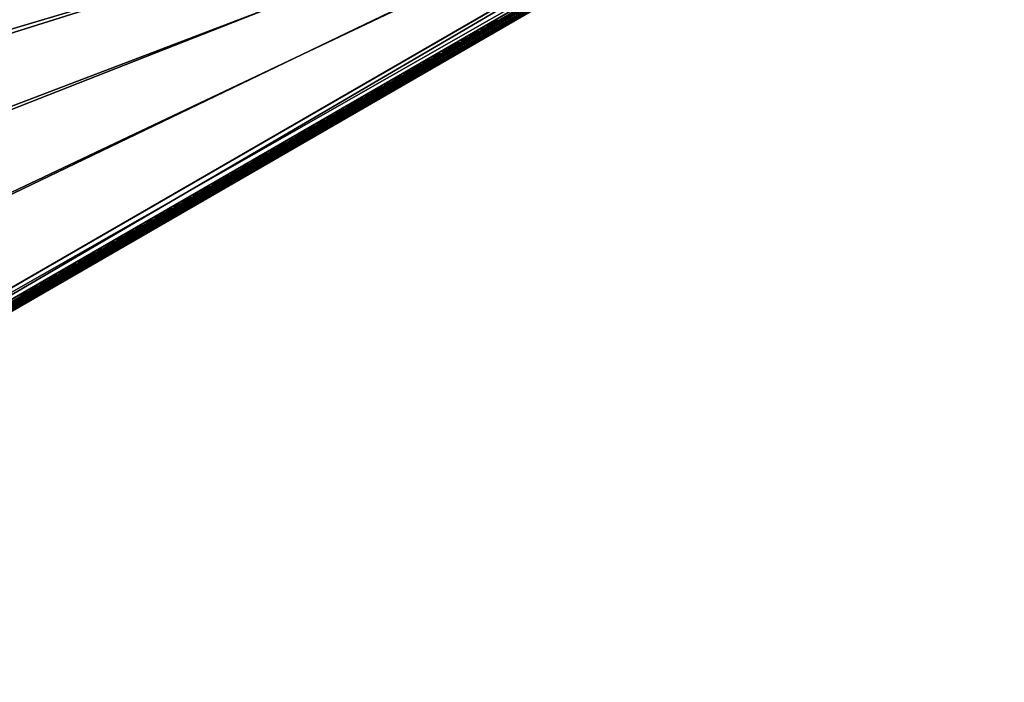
# Model space of a CAD drawing. Header units: inches. Extents: x 0 to 54.6, y -45.5 to 0.
# Tile 360 of 439: x 42.3 to 54.3, y -43.2 to -35.1. Entities that reach past the tile are written whole.
import ezdxf

# ---------------------------------------------------------------- set-up
doc = ezdxf.new("R2010")
doc.units = ezdxf.units.IN
doc.header["$LTSCALE"] = 0.03937
doc.header["$MEASUREMENT"] = 0
for name, color, linetype in [('A-FURN-3-ST', 151, 'Continuous'), ('A-FURN-3-ST-SEAM', 250, 'Continuous'), ('A-FURN-3-STITCH', 15, 'Continuous')]:
    doc.layers.add(name, color=color, linetype=linetype)

msp = doc.modelspace()

# ---------------------------------------------------------------- meshes
at = {"layer": 'A-FURN-3-ST'}
mesh = msp.add_polyface(dxfattribs=at)
corners = [(34.289, -43.149, 17.453), (34.357, -43.15, 17.415), (34.457, -43.093, 17.555), (34.397, -43.087, 17.604), (34.578, -43.022, 17.671), (34.527, -43.011, 17.728), (34.717, -42.942, 17.756), (34.676, -42.925, 17.82), (34.748, -42.938, 17.685), (34.621, -43.012, 17.607), (34.51, -43.076, 17.501), (34.418, -43.129, 17.372), (34.35, -43.168, 17.225), (34.283, -43.193, 17.255), (34.308, -43.192, 17.066), (34.748, -42.714, 17.973), (34.719, -42.666, 17.979), (34.57, -42.816, 17.91), (34.541, -42.77, 17.916), (34.407, -42.911, 17.809), (34.376, -42.865, 17.815), (34.263, -42.994, 17.673), (34.255, -43.139, 17.47), (34.365, -43.075, 17.626), (34.5, -42.997, 17.753), (34.653, -42.909, 17.848), (34.82, -42.812, 17.907), (34.25, -43.002, 5.044), (34.385, -42.859, 5), (34.448, -42.967, 5.033), (34.333, -43.094, 5.106), (34.494, -43.046, 5.125), (34.356, -43.11, 5.134), (34.396, -43.127, 5.198), (34.304, -43.18, 5.269), (34.244, -43.175, 5.22), (34.31, -43.191, 5.404), (34.243, -43.216, 5.375), (34.357, -43.164, 5.323), (34.428, -43.123, 5.269), (34.51, -43.075, 5.25), (33.752, -41.228, 17.963), (33.992, -41.073, 18), (34.905, -42.559, 18), (25.937, -31.96, 18), (53.482, -31.834, 18), (24.575, -30.871, 18), (35.03, -42.775, 17.75), (34.294, -43.2, 16.9), (34.294, -43.2, 5.5), (54.001, -31.534, 5), (25.551, -32.42, 5), (24.21, -31.347, 5)]
mesh.append_faces([[corners[k] for k in face] for face in [(0, 1, 2, 3), (3, 2, 4, 5), (5, 4, 6, 7), (8, 6, 9), (9, 6, 4), (9, 4, 10), (10, 4, 2), (10, 2, 11), (11, 2, 1), (11, 1, 12), (12, 1, 13), (12, 13, 14), (15, 16, 17), (17, 16, 18), (17, 18, 19), (19, 18, 20), (19, 20, 21), (22, 0, 3, 23), (23, 3, 5, 24), (24, 5, 7, 25), (21, 23, 24, 19), (19, 24, 25, 17), (17, 25, 26, 15), (27, 28, 29), (27, 29, 30), (30, 29, 31), (30, 31, 32), (32, 31, 33), (32, 33, 34, 35), (36, 37, 38), (38, 37, 34), (38, 34, 39), (39, 34, 33), (39, 33, 40), (40, 33, 31), (41, 18, 16), (42, 16, 43), (44, 45, 46), (10, 11, 47), (47, 11, 12), (47, 12, 14), (14, 48, 47), (49, 36, 40), (40, 36, 38), (40, 38, 39), (50, 51, 52)]])
mesh = msp.add_polyface(dxfattribs=at)
corners = [(35.03, -42.775, 17.75), (53.607, -32.05, 17.75), (35.013, -42.746, 17.875), (53.59, -32.021, 17.875), (34.968, -42.667, 17.967), (53.544, -31.942, 17.967), (34.905, -42.559, 18), (53.482, -31.834, 18), (34.676, -42.925, 17.82), (34.717, -42.942, 17.756), (34.867, -42.855, 17.809), (34.838, -42.832, 17.877), (34.886, -42.858, 17.734), (34.748, -42.938, 17.685), (34.82, -42.812, 17.907), (34.748, -42.714, 17.973), (34.719, -42.666, 17.979), (34.653, -42.909, 17.848), (34.385, -42.859, 5), (54.001, -31.534, 5), (34.448, -42.967, 5.033), (54.064, -31.642, 5.033), (34.494, -43.046, 5.125), (54.109, -31.721, 5.125), (34.51, -43.075, 5.25), (54.126, -31.75, 5.25), (33.992, -41.073, 18), (33.015, -39.628, 18), (31.977, -38.227, 18), (30.879, -36.872, 18), (29.724, -35.565, 18), (28.514, -34.309, 18), (27.251, -33.107, 18), (25.937, -31.96, 18), (34.621, -43.012, 17.607), (34.51, -43.076, 17.501), (34.294, -43.2, 16.9), (54.343, -31.625, 16.9), (34.294, -43.2, 5.5), (54.343, -31.625, 5.5), (33.485, -41.396, 5), (32.523, -39.973, 5), (31.501, -38.592, 5), (30.419, -37.257, 5), (29.282, -35.97, 5), (28.09, -34.734, 5), (26.845, -33.549, 5), (25.551, -32.42, 5)]
mesh.append_faces([[corners[k] for k in face] for face in [(0, 1, 2), (2, 1, 3), (2, 3, 4), (4, 3, 5), (4, 5, 6), (6, 5, 7), (8, 9, 10, 11), (11, 10, 2), (2, 10, 0), (0, 10, 12), (12, 10, 13), (13, 10, 9), (11, 2, 14), (14, 2, 4), (14, 4, 15), (15, 4, 6), (15, 6, 16), (17, 8, 11, 14), (18, 19, 20), (20, 19, 21), (20, 21, 22), (22, 21, 23), (22, 23, 24), (24, 23, 25), (6, 7, 26), (26, 7, 27), (27, 7, 28), (28, 7, 29), (29, 7, 30), (30, 7, 31), (31, 7, 32), (32, 7, 33), (12, 13, 0), (0, 13, 34), (0, 34, 35), (0, 36, 37), (36, 38, 37), (39, 38, 24), (18, 40, 19), (19, 40, 41), (19, 41, 42), (42, 43, 19), (19, 43, 44), (19, 44, 45), (45, 46, 19), (19, 46, 47)]])
mesh = msp.add_polyface(dxfattribs=at)
corners = [(53.667, -31.726, 17.979), (53.482, -31.834, 18), (53.694, -31.775, 17.973), (53.544, -31.942, 17.967), (53.743, -31.887, 17.907), (53.59, -32.021, 17.875), (53.751, -31.912, 17.877), (53.757, -31.949, 17.809), (53.908, -31.862, 17.756), (53.913, -31.818, 17.821), (54.046, -31.782, 17.671), (54.062, -31.732, 17.729), (54.168, -31.712, 17.556), (54.193, -31.657, 17.605), (54.127, -31.75, 17.501), (54.015, -31.814, 17.607), (53.888, -31.888, 17.685), (53.75, -31.967, 17.734), (53.607, -32.05, 17.75), (54.179, -31.494, 17.674), (54.155, -31.444, 17.678), (54.035, -31.577, 17.809), (54.01, -31.528, 17.814), (53.871, -31.672, 17.911), (53.846, -31.623, 17.916), (53.91, -31.79, 17.849), (54.064, -31.701, 17.754), (54.199, -31.624, 17.626), (54.131, -31.693, 5.105), (54.144, -31.726, 5.174), (54.109, -31.721, 5.125), (54.126, -31.75, 5.25), (54.12, -31.669, 5.075), (54.064, -31.642, 5.033), (54.064, -31.561, 5.008), (54.001, -31.534, 5), (54.167, -31.438, 5.038), (35.03, -42.775, 17.75), (54.343, -31.625, 16.9), (54.329, -31.633, 17.066), (54.287, -31.658, 17.225), (34.294, -43.2, 5.5), (54.343, -31.625, 5.5), (34.51, -43.075, 5.25), (54.219, -31.697, 17.372)]
mesh.append_faces([[corners[k] for k in face] for face in [(0, 1, 2), (2, 1, 3), (2, 3, 4), (4, 3, 5), (4, 5, 6), (6, 5, 7), (6, 7, 8, 9), (9, 8, 10, 11), (11, 10, 12, 13), (14, 12, 15), (15, 12, 10), (15, 10, 16), (16, 10, 8), (16, 8, 17), (17, 8, 7), (17, 7, 18), (18, 7, 5), (19, 20, 21), (21, 20, 22), (21, 22, 23), (23, 22, 24), (23, 24, 2), (2, 24, 0), (23, 2, 4, 25), (25, 4, 6, 9), (25, 9, 11, 26), (26, 11, 13, 27), (23, 25, 26, 21), (21, 26, 27, 19), (28, 29, 30), (30, 29, 31), (28, 30, 32), (32, 30, 33), (32, 33, 34), (34, 33, 35), (34, 35, 36), (37, 38, 18), (18, 38, 39), (18, 39, 40), (38, 41, 42), (42, 43, 31), (40, 44, 18), (18, 44, 14), (18, 14, 15), (15, 16, 18), (18, 16, 17)]])
at = {"layer": 'A-FURN-3-ST-SEAM'}
mesh = msp.add_polyface(dxfattribs=at)
corners = [(53.746, -31.904, 17.832), (53.755, -31.919, 17.833), (53.596, -32.011, 17.851), (53.587, -31.996, 17.85), (47.404, -35.586, 17.851), (47.395, -35.571, 17.85), (41.211, -39.162, 17.851), (41.203, -39.146, 17.85), (35.039, -42.77, 17.905), (35.038, -42.769, 17.887), (41.23, -39.194, 17.887), (41.231, -39.195, 17.905), (47.422, -35.619, 17.887), (47.423, -35.62, 17.905), (53.615, -32.043, 17.887), (53.616, -32.045, 17.905), (53.78, -31.948, 17.868), (53.784, -31.948, 17.885), (53.765, -31.933, 17.841), (53.604, -32.025, 17.859), (47.412, -35.6, 17.859), (41.22, -39.176, 17.859), (35.027, -42.751, 17.859), (35.019, -42.737, 17.851), (53.566, -31.958, 17.9), (53.569, -31.965, 17.926), (53.726, -31.866, 17.883), (53.741, -31.865, 17.906), (47.377, -35.54, 17.926), (47.373, -35.534, 17.9), (41.185, -39.115, 17.926), (41.181, -39.109, 17.9), (34.992, -42.69, 17.926), (41.19, -39.125, 17.939), (47.383, -35.55, 17.939), (53.575, -31.975, 17.939), (53.749, -31.874, 17.919), (41.198, -39.139, 17.947), (47.391, -35.563, 17.947), (53.583, -31.988, 17.947), (53.758, -31.887, 17.927), (35.036, -42.766, 17.922), (41.228, -39.191, 17.922), (47.421, -35.616, 17.922), (53.613, -32.041, 17.922), (53.784, -31.942, 17.902), (41.187, -39.12, 17.868), (41.183, -39.112, 17.883), (47.375, -35.537, 17.883), (47.38, -35.545, 17.868), (53.567, -31.961, 17.883), (53.572, -31.969, 17.868), (53.732, -31.866, 17.864), (53.734, -31.876, 17.849), (34.989, -42.684, 17.9), (53.775, -31.918, 17.926), (53.6, -32.019, 17.946), (47.408, -35.594, 17.946), (41.216, -39.169, 17.946), (53.781, -31.931, 17.916), (53.608, -32.032, 17.936), (47.416, -35.607, 17.936), (41.223, -39.182, 17.936), (35.023, -42.744, 17.946), (35.031, -42.757, 17.936), (53.739, -31.889, 17.838), (53.579, -31.981, 17.856), (47.387, -35.557, 17.856), (41.194, -39.132, 17.856)]
mesh.append_faces([[corners[k] for k in face] for face in [(0, 1, 2, 3), (3, 2, 4, 5), (5, 4, 6, 7), (8, 9, 10, 11), (11, 10, 12, 13), (13, 12, 14, 15), (15, 14, 16, 17), (1, 18, 19, 2), (2, 19, 20, 4), (4, 20, 21, 6), (6, 21, 22, 23), (24, 25, 26), (26, 25, 27), (25, 24, 28), (28, 24, 29), (28, 29, 30), (30, 29, 31), (30, 31, 32), (30, 33, 34, 28), (28, 34, 35, 25), (25, 35, 36, 27), (33, 37, 38, 34), (34, 38, 39, 35), (35, 39, 40, 36), (41, 8, 11, 42), (42, 11, 13, 43), (43, 13, 15, 44), (44, 15, 17, 45), (46, 47, 48, 49), (49, 48, 50, 51), (51, 50, 52, 53), (47, 54, 31), (47, 31, 48), (48, 31, 29), (48, 29, 50), (50, 29, 24), (50, 24, 26), (50, 26, 52), (55, 40, 39, 56), (56, 39, 38, 57), (57, 38, 37, 58), (59, 55, 56, 60), (60, 56, 57, 61), (61, 57, 58, 62), (62, 58, 63, 64), (45, 59, 60, 44), (44, 60, 61, 43), (43, 61, 62, 42), (42, 62, 64, 41), (18, 16, 14, 19), (19, 14, 12, 20), (20, 12, 10, 21), (21, 10, 9, 22), (65, 0, 3, 66), (66, 3, 5, 67), (67, 5, 7, 68), (53, 65, 66, 51), (51, 66, 67, 49), (49, 67, 68, 46)]])
at = {"layer": 'A-FURN-3-STITCH'}
mesh = msp.add_polymesh((7, 4), dxfattribs=at)
for k, corner in enumerate([(48.12, -35.101, 17.95), (48.119, -35.1, 17.951), (48.117, -35.096, 17.954), (48.116, -35.094, 17.956), (48.089, -35.124, 17.956), (48.089, -35.125, 17.961), (48.087, -35.121, 17.964), (48.085, -35.117, 17.961), (48.057, -35.146, 17.959), (48.057, -35.146, 17.964), (48.055, -35.143, 17.967), (48.052, -35.139, 17.965), (48.023, -35.166, 17.959), (48.024, -35.167, 17.965), (48.021, -35.163, 17.968), (48.019, -35.159, 17.965), (47.989, -35.185, 17.957), (47.989, -35.185, 17.963), (47.987, -35.182, 17.966), (47.985, -35.178, 17.963), (47.954, -35.202, 17.953), (47.954, -35.203, 17.958), (47.952, -35.199, 17.961), (47.95, -35.195, 17.959), (47.919, -35.218, 17.946), (47.918, -35.216, 17.948), (47.916, -35.212, 17.951), (47.915, -35.21, 17.952)]):
    mesh.set_mesh_vertex(divmod(k, 4), corner)
mesh = msp.add_polymesh((7, 4), dxfattribs=at)
for k, corner in enumerate([(47.885, -35.237, 17.95), (47.884, -35.235, 17.951), (47.882, -35.232, 17.954), (47.881, -35.23, 17.956), (47.854, -35.26, 17.956), (47.854, -35.261, 17.961), (47.852, -35.257, 17.964), (47.85, -35.253, 17.961), (47.822, -35.282, 17.959), (47.822, -35.282, 17.964), (47.82, -35.278, 17.967), (47.817, -35.274, 17.965), (47.788, -35.302, 17.959), (47.788, -35.302, 17.965), (47.786, -35.299, 17.968), (47.784, -35.295, 17.965), (47.754, -35.321, 17.957), (47.754, -35.321, 17.963), (47.752, -35.318, 17.966), (47.75, -35.313, 17.963), (47.719, -35.338, 17.953), (47.719, -35.338, 17.958), (47.717, -35.335, 17.961), (47.715, -35.331, 17.959), (47.684, -35.353, 17.946), (47.683, -35.352, 17.948), (47.681, -35.348, 17.951), (47.679, -35.346, 17.952)]):
    mesh.set_mesh_vertex(divmod(k, 4), corner)
mesh = msp.add_polymesh((7, 4), dxfattribs=at)
for k, corner in enumerate([(47.65, -35.373, 17.95), (47.649, -35.371, 17.951), (47.647, -35.367, 17.954), (47.646, -35.366, 17.956), (47.619, -35.396, 17.956), (47.619, -35.396, 17.961), (47.617, -35.393, 17.964), (47.615, -35.388, 17.961), (47.587, -35.418, 17.959), (47.587, -35.418, 17.964), (47.584, -35.414, 17.967), (47.582, -35.41, 17.965), (47.553, -35.438, 17.959), (47.553, -35.438, 17.965), (47.551, -35.435, 17.968), (47.549, -35.43, 17.965), (47.519, -35.457, 17.957), (47.519, -35.457, 17.963), (47.517, -35.453, 17.966), (47.514, -35.449, 17.963), (47.484, -35.474, 17.953), (47.484, -35.474, 17.958), (47.482, -35.47, 17.961), (47.48, -35.466, 17.959), (47.449, -35.489, 17.946), (47.448, -35.487, 17.948), (47.445, -35.484, 17.951), (47.444, -35.482, 17.952)]):
    mesh.set_mesh_vertex(divmod(k, 4), corner)
mesh = msp.add_polymesh((7, 4), dxfattribs=at)
for k, corner in enumerate([(47.415, -35.509, 17.95), (47.414, -35.507, 17.951), (47.412, -35.503, 17.954), (47.411, -35.501, 17.956), (47.384, -35.532, 17.956), (47.384, -35.532, 17.961), (47.382, -35.528, 17.964), (47.379, -35.524, 17.961), (47.351, -35.553, 17.959), (47.351, -35.554, 17.964), (47.349, -35.55, 17.967), (47.347, -35.546, 17.965), (47.318, -35.574, 17.959), (47.318, -35.574, 17.965), (47.316, -35.57, 17.968), (47.314, -35.566, 17.965), (47.284, -35.592, 17.957), (47.284, -35.593, 17.963), (47.282, -35.589, 17.966), (47.279, -35.585, 17.963), (47.249, -35.61, 17.953), (47.249, -35.61, 17.958), (47.247, -35.606, 17.961), (47.244, -35.602, 17.959), (47.214, -35.625, 17.946), (47.213, -35.623, 17.948), (47.21, -35.619, 17.951), (47.209, -35.618, 17.952)]):
    mesh.set_mesh_vertex(divmod(k, 4), corner)
mesh = msp.add_polymesh((7, 4), dxfattribs=at)
for k, corner in enumerate([(47.18, -35.645, 17.95), (47.179, -35.643, 17.951), (47.176, -35.639, 17.954), (47.175, -35.637, 17.956), (47.149, -35.667, 17.956), (47.149, -35.668, 17.961), (47.147, -35.664, 17.964), (47.144, -35.66, 17.961), (47.116, -35.689, 17.959), (47.116, -35.689, 17.964), (47.114, -35.686, 17.967), (47.112, -35.682, 17.965), (47.083, -35.709, 17.959), (47.083, -35.71, 17.965), (47.081, -35.706, 17.968), (47.078, -35.702, 17.965), (47.049, -35.728, 17.957), (47.049, -35.729, 17.963), (47.046, -35.725, 17.966), (47.044, -35.721, 17.963), (47.014, -35.745, 17.953), (47.014, -35.746, 17.958), (47.012, -35.742, 17.961), (47.009, -35.738, 17.959), (46.978, -35.761, 17.946), (46.977, -35.759, 17.948), (46.975, -35.755, 17.951), (46.974, -35.753, 17.952)]):
    mesh.set_mesh_vertex(divmod(k, 4), corner)
mesh = msp.add_polymesh((7, 4), dxfattribs=at)
for k, corner in enumerate([(46.945, -35.78, 17.95), (46.944, -35.778, 17.951), (46.941, -35.775, 17.954), (46.94, -35.773, 17.956), (46.913, -35.803, 17.956), (46.914, -35.804, 17.961), (46.911, -35.8, 17.964), (46.909, -35.796, 17.961), (46.881, -35.825, 17.959), (46.881, -35.825, 17.964), (46.879, -35.822, 17.967), (46.877, -35.817, 17.965), (46.848, -35.845, 17.959), (46.848, -35.846, 17.965), (46.846, -35.842, 17.968), (46.843, -35.838, 17.965), (46.813, -35.864, 17.957), (46.814, -35.864, 17.963), (46.811, -35.861, 17.966), (46.809, -35.857, 17.963), (46.779, -35.881, 17.953), (46.779, -35.881, 17.958), (46.776, -35.878, 17.961), (46.774, -35.874, 17.959), (46.743, -35.897, 17.946), (46.742, -35.895, 17.948), (46.74, -35.891, 17.951), (46.739, -35.889, 17.952)]):
    mesh.set_mesh_vertex(divmod(k, 4), corner)
mesh = msp.add_polymesh((7, 4), dxfattribs=at)
for k, corner in enumerate([(46.709, -35.916, 17.95), (46.708, -35.914, 17.951), (46.706, -35.91, 17.954), (46.705, -35.909, 17.956), (46.678, -35.939, 17.956), (46.678, -35.939, 17.961), (46.676, -35.936, 17.964), (46.674, -35.932, 17.961), (46.646, -35.961, 17.959), (46.646, -35.961, 17.964), (46.644, -35.957, 17.967), (46.642, -35.953, 17.965), (46.612, -35.981, 17.959), (46.613, -35.981, 17.965), (46.61, -35.978, 17.968), (46.608, -35.974, 17.965), (46.578, -36, 17.957), (46.578, -36, 17.963), (46.576, -35.996, 17.966), (46.574, -35.992, 17.963), (46.543, -36.017, 17.953), (46.544, -36.017, 17.958), (46.541, -36.014, 17.961), (46.539, -36.009, 17.959), (46.508, -36.032, 17.946), (46.507, -36.03, 17.948), (46.505, -36.027, 17.951), (46.504, -36.025, 17.952)]):
    mesh.set_mesh_vertex(divmod(k, 4), corner)
mesh = msp.add_polymesh((7, 4), dxfattribs=at)
for k, corner in enumerate([(46.474, -36.052, 17.95), (46.473, -36.05, 17.951), (46.471, -36.046, 17.954), (46.47, -36.044, 17.956), (46.443, -36.075, 17.956), (46.443, -36.075, 17.961), (46.441, -36.071, 17.964), (46.439, -36.067, 17.961), (46.411, -36.096, 17.959), (46.411, -36.097, 17.964), (46.409, -36.093, 17.967), (46.406, -36.089, 17.965), (46.377, -36.117, 17.959), (46.377, -36.117, 17.965), (46.375, -36.113, 17.968), (46.373, -36.109, 17.965), (46.343, -36.135, 17.957), (46.343, -36.136, 17.963), (46.341, -36.132, 17.966), (46.339, -36.128, 17.963), (46.308, -36.153, 17.953), (46.308, -36.153, 17.958), (46.306, -36.149, 17.961), (46.304, -36.145, 17.959), (46.273, -36.168, 17.946), (46.272, -36.166, 17.948), (46.27, -36.163, 17.951), (46.269, -36.161, 17.952)]):
    mesh.set_mesh_vertex(divmod(k, 4), corner)
mesh = msp.add_polymesh((7, 4), dxfattribs=at)
for k, corner in enumerate([(46.239, -36.188, 17.95), (46.238, -36.186, 17.951), (46.236, -36.182, 17.954), (46.235, -36.18, 17.956), (46.208, -36.211, 17.956), (46.208, -36.211, 17.961), (46.206, -36.207, 17.964), (46.204, -36.203, 17.961), (46.176, -36.232, 17.959), (46.176, -36.233, 17.964), (46.174, -36.229, 17.967), (46.171, -36.225, 17.965), (46.142, -36.252, 17.959), (46.142, -36.253, 17.965), (46.14, -36.249, 17.968), (46.138, -36.245, 17.965), (46.108, -36.271, 17.957), (46.108, -36.272, 17.963), (46.106, -36.268, 17.966), (46.104, -36.264, 17.963), (46.073, -36.288, 17.953), (46.073, -36.289, 17.958), (46.071, -36.285, 17.961), (46.069, -36.281, 17.959), (46.038, -36.304, 17.946), (46.037, -36.302, 17.948), (46.035, -36.298, 17.951), (46.033, -36.296, 17.952)]):
    mesh.set_mesh_vertex(divmod(k, 4), corner)
mesh = msp.add_polymesh((7, 4), dxfattribs=at)
for k, corner in enumerate([(46.004, -36.323, 17.95), (46.003, -36.321, 17.951), (46.001, -36.318, 17.954), (46, -36.316, 17.956), (45.973, -36.346, 17.956), (45.973, -36.347, 17.961), (45.971, -36.343, 17.964), (45.968, -36.339, 17.961), (45.94, -36.368, 17.959), (45.941, -36.368, 17.964), (45.938, -36.365, 17.967), (45.936, -36.361, 17.965), (45.907, -36.388, 17.959), (45.907, -36.389, 17.965), (45.905, -36.385, 17.968), (45.903, -36.381, 17.965), (45.873, -36.407, 17.957), (45.873, -36.407, 17.963), (45.871, -36.404, 17.966), (45.868, -36.4, 17.963), (45.838, -36.424, 17.953), (45.838, -36.425, 17.958), (45.836, -36.421, 17.961), (45.834, -36.417, 17.959), (45.803, -36.44, 17.946), (45.802, -36.438, 17.948), (45.799, -36.434, 17.951), (45.798, -36.432, 17.952)]):
    mesh.set_mesh_vertex(divmod(k, 4), corner)
mesh = msp.add_polymesh((7, 4), dxfattribs=at)
for k, corner in enumerate([(45.769, -36.459, 17.95), (45.768, -36.457, 17.951), (45.766, -36.454, 17.954), (45.764, -36.452, 17.956), (45.738, -36.482, 17.956), (45.738, -36.482, 17.961), (45.736, -36.479, 17.964), (45.733, -36.475, 17.961), (45.705, -36.504, 17.959), (45.705, -36.504, 17.964), (45.703, -36.5, 17.967), (45.701, -36.496, 17.965), (45.672, -36.524, 17.959), (45.672, -36.524, 17.965), (45.67, -36.521, 17.968), (45.667, -36.517, 17.965), (45.638, -36.543, 17.957), (45.638, -36.543, 17.963), (45.636, -36.539, 17.966), (45.633, -36.535, 17.963), (45.603, -36.56, 17.953), (45.603, -36.56, 17.958), (45.601, -36.557, 17.961), (45.598, -36.553, 17.959), (45.568, -36.575, 17.946), (45.566, -36.574, 17.948), (45.564, -36.57, 17.951), (45.563, -36.568, 17.952)]):
    mesh.set_mesh_vertex(divmod(k, 4), corner)
mesh = msp.add_polymesh((7, 4), dxfattribs=at)
for k, corner in enumerate([(45.534, -36.595, 17.95), (45.533, -36.593, 17.951), (45.53, -36.589, 17.954), (45.529, -36.587, 17.956), (45.503, -36.618, 17.956), (45.503, -36.618, 17.961), (45.5, -36.614, 17.964), (45.498, -36.61, 17.961), (45.47, -36.639, 17.959), (45.47, -36.64, 17.964), (45.468, -36.636, 17.967), (45.466, -36.632, 17.965), (45.437, -36.66, 17.959), (45.437, -36.66, 17.965), (45.435, -36.656, 17.968), (45.432, -36.652, 17.965), (45.402, -36.679, 17.957), (45.403, -36.679, 17.963), (45.4, -36.675, 17.966), (45.398, -36.671, 17.963), (45.368, -36.696, 17.953), (45.368, -36.696, 17.958), (45.366, -36.692, 17.961), (45.363, -36.688, 17.959), (45.332, -36.711, 17.946), (45.331, -36.709, 17.948), (45.329, -36.706, 17.951), (45.328, -36.704, 17.952)]):
    mesh.set_mesh_vertex(divmod(k, 4), corner)
mesh = msp.add_polymesh((7, 4), dxfattribs=at)
for k, corner in enumerate([(45.299, -36.731, 17.95), (45.297, -36.729, 17.951), (45.295, -36.725, 17.954), (45.294, -36.723, 17.956), (45.267, -36.754, 17.956), (45.268, -36.754, 17.961), (45.265, -36.75, 17.964), (45.263, -36.746, 17.961), (45.235, -36.775, 17.959), (45.235, -36.776, 17.964), (45.233, -36.772, 17.967), (45.231, -36.768, 17.965), (45.202, -36.796, 17.959), (45.202, -36.796, 17.965), (45.199, -36.792, 17.968), (45.197, -36.788, 17.965), (45.167, -36.814, 17.957), (45.167, -36.815, 17.963), (45.165, -36.811, 17.966), (45.163, -36.807, 17.963), (45.132, -36.831, 17.953), (45.133, -36.832, 17.958), (45.13, -36.828, 17.961), (45.128, -36.824, 17.959), (45.097, -36.847, 17.946), (45.096, -36.845, 17.948), (45.094, -36.841, 17.951), (45.093, -36.839, 17.952)]):
    mesh.set_mesh_vertex(divmod(k, 4), corner)
mesh = msp.add_polymesh((7, 4), dxfattribs=at)
for k, corner in enumerate([(45.063, -36.866, 17.95), (45.062, -36.865, 17.951), (45.06, -36.861, 17.954), (45.059, -36.859, 17.956), (45.032, -36.889, 17.956), (45.032, -36.89, 17.961), (45.03, -36.886, 17.964), (45.028, -36.882, 17.961), (45, -36.911, 17.959), (45, -36.911, 17.964), (44.998, -36.908, 17.967), (44.995, -36.904, 17.965), (44.966, -36.931, 17.959), (44.967, -36.932, 17.965), (44.964, -36.928, 17.968), (44.962, -36.924, 17.965), (44.932, -36.95, 17.957), (44.932, -36.95, 17.963), (44.93, -36.947, 17.966), (44.928, -36.943, 17.963), (44.897, -36.967, 17.953), (44.897, -36.968, 17.958), (44.895, -36.964, 17.961), (44.893, -36.96, 17.959), (44.862, -36.983, 17.946), (44.861, -36.981, 17.948), (44.859, -36.977, 17.951), (44.858, -36.975, 17.952)]):
    mesh.set_mesh_vertex(divmod(k, 4), corner)
mesh = msp.add_polymesh((7, 4), dxfattribs=at)
for k, corner in enumerate([(44.828, -37.002, 17.95), (44.827, -37, 17.951), (44.825, -36.997, 17.954), (44.824, -36.995, 17.956), (44.797, -37.025, 17.956), (44.797, -37.025, 17.961), (44.795, -37.022, 17.964), (44.793, -37.018, 17.961), (44.765, -37.047, 17.959), (44.765, -37.047, 17.964), (44.763, -37.043, 17.967), (44.76, -37.039, 17.965), (44.731, -37.067, 17.959), (44.731, -37.067, 17.965), (44.729, -37.064, 17.968), (44.727, -37.06, 17.965), (44.697, -37.086, 17.957), (44.697, -37.086, 17.963), (44.695, -37.082, 17.966), (44.693, -37.078, 17.963), (44.662, -37.103, 17.953), (44.662, -37.103, 17.958), (44.66, -37.1, 17.961), (44.658, -37.096, 17.959), (44.627, -37.118, 17.946), (44.626, -37.117, 17.948), (44.624, -37.113, 17.951), (44.623, -37.111, 17.952)]):
    mesh.set_mesh_vertex(divmod(k, 4), corner)
mesh = msp.add_polymesh((7, 4), dxfattribs=at)
for k, corner in enumerate([(44.593, -37.138, 17.95), (44.592, -37.136, 17.951), (44.59, -37.132, 17.954), (44.589, -37.131, 17.956), (44.562, -37.161, 17.956), (44.562, -37.161, 17.961), (44.56, -37.158, 17.964), (44.558, -37.153, 17.961), (44.53, -37.183, 17.959), (44.53, -37.183, 17.964), (44.527, -37.179, 17.967), (44.525, -37.175, 17.965), (44.496, -37.203, 17.959), (44.496, -37.203, 17.965), (44.494, -37.199, 17.968), (44.492, -37.195, 17.965), (44.462, -37.222, 17.957), (44.462, -37.222, 17.963), (44.46, -37.218, 17.966), (44.457, -37.214, 17.963), (44.427, -37.239, 17.953), (44.427, -37.239, 17.958), (44.425, -37.235, 17.961), (44.423, -37.231, 17.959), (44.392, -37.254, 17.946), (44.391, -37.252, 17.948), (44.388, -37.249, 17.951), (44.387, -37.247, 17.952)]):
    mesh.set_mesh_vertex(divmod(k, 4), corner)
mesh = msp.add_polymesh((7, 4), dxfattribs=at)
for k, corner in enumerate([(44.358, -37.274, 17.95), (44.357, -37.272, 17.951), (44.355, -37.268, 17.954), (44.354, -37.266, 17.956), (44.327, -37.297, 17.956), (44.327, -37.297, 17.961), (44.325, -37.293, 17.964), (44.322, -37.289, 17.961), (44.294, -37.318, 17.959), (44.295, -37.319, 17.964), (44.292, -37.315, 17.967), (44.29, -37.311, 17.965), (44.261, -37.339, 17.959), (44.261, -37.339, 17.965), (44.259, -37.335, 17.968), (44.257, -37.331, 17.965), (44.227, -37.357, 17.957), (44.227, -37.358, 17.963), (44.225, -37.354, 17.966), (44.222, -37.35, 17.963), (44.192, -37.375, 17.953), (44.192, -37.375, 17.958), (44.19, -37.371, 17.961), (44.187, -37.367, 17.959), (44.157, -37.39, 17.946), (44.156, -37.388, 17.948), (44.153, -37.384, 17.951), (44.152, -37.383, 17.952)]):
    mesh.set_mesh_vertex(divmod(k, 4), corner)
mesh = msp.add_polymesh((7, 4), dxfattribs=at)
for k, corner in enumerate([(44.123, -37.409, 17.95), (44.122, -37.408, 17.951), (44.119, -37.404, 17.954), (44.118, -37.402, 17.956), (44.092, -37.432, 17.956), (44.092, -37.433, 17.961), (44.09, -37.429, 17.964), (44.087, -37.425, 17.961), (44.059, -37.454, 17.959), (44.059, -37.454, 17.964), (44.057, -37.451, 17.967), (44.055, -37.447, 17.965), (44.026, -37.474, 17.959), (44.026, -37.475, 17.965), (44.024, -37.471, 17.968), (44.021, -37.467, 17.965), (43.992, -37.493, 17.957), (43.992, -37.493, 17.963), (43.989, -37.49, 17.966), (43.987, -37.486, 17.963), (43.957, -37.51, 17.953), (43.957, -37.511, 17.958), (43.955, -37.507, 17.961), (43.952, -37.503, 17.959), (43.921, -37.526, 17.946), (43.92, -37.524, 17.948), (43.918, -37.52, 17.951), (43.917, -37.518, 17.952)]):
    mesh.set_mesh_vertex(divmod(k, 4), corner)
mesh = msp.add_polymesh((7, 4), dxfattribs=at)
for k, corner in enumerate([(43.888, -37.545, 17.95), (43.887, -37.543, 17.951), (43.884, -37.54, 17.954), (43.883, -37.538, 17.956), (43.856, -37.568, 17.956), (43.857, -37.569, 17.961), (43.854, -37.565, 17.964), (43.852, -37.561, 17.961), (43.824, -37.59, 17.959), (43.824, -37.59, 17.964), (43.822, -37.586, 17.967), (43.82, -37.582, 17.965), (43.791, -37.61, 17.959), (43.791, -37.61, 17.965), (43.789, -37.607, 17.968), (43.786, -37.603, 17.965), (43.756, -37.629, 17.957), (43.757, -37.629, 17.963), (43.754, -37.626, 17.966), (43.752, -37.621, 17.963), (43.722, -37.646, 17.953), (43.722, -37.646, 17.958), (43.719, -37.643, 17.961), (43.717, -37.639, 17.959), (43.686, -37.661, 17.946), (43.685, -37.66, 17.948), (43.683, -37.656, 17.951), (43.682, -37.654, 17.952)]):
    mesh.set_mesh_vertex(divmod(k, 4), corner)
mesh = msp.add_polymesh((7, 4), dxfattribs=at)
for k, corner in enumerate([(43.652, -37.681, 17.95), (43.651, -37.679, 17.951), (43.649, -37.675, 17.954), (43.648, -37.674, 17.956), (43.621, -37.704, 17.956), (43.621, -37.704, 17.961), (43.619, -37.701, 17.964), (43.617, -37.696, 17.961), (43.589, -37.726, 17.959), (43.589, -37.726, 17.964), (43.587, -37.722, 17.967), (43.585, -37.718, 17.965), (43.556, -37.746, 17.959), (43.556, -37.746, 17.965), (43.553, -37.743, 17.968), (43.551, -37.738, 17.965), (43.521, -37.765, 17.957), (43.521, -37.765, 17.963), (43.519, -37.761, 17.966), (43.517, -37.757, 17.963), (43.486, -37.782, 17.953), (43.487, -37.782, 17.958), (43.484, -37.778, 17.961), (43.482, -37.774, 17.959), (43.451, -37.797, 17.946), (43.45, -37.795, 17.948), (43.448, -37.792, 17.951), (43.447, -37.79, 17.952)]):
    mesh.set_mesh_vertex(divmod(k, 4), corner)
mesh = msp.add_polymesh((7, 4), dxfattribs=at)
for k, corner in enumerate([(43.417, -37.817, 17.95), (43.416, -37.815, 17.951), (43.414, -37.811, 17.954), (43.413, -37.809, 17.956), (43.386, -37.84, 17.956), (43.386, -37.84, 17.961), (43.384, -37.836, 17.964), (43.382, -37.832, 17.961), (43.354, -37.861, 17.959), (43.354, -37.862, 17.964), (43.352, -37.858, 17.967), (43.349, -37.854, 17.965), (43.32, -37.882, 17.959), (43.32, -37.882, 17.965), (43.318, -37.878, 17.968), (43.316, -37.874, 17.965), (43.286, -37.9, 17.957), (43.286, -37.901, 17.963), (43.284, -37.897, 17.966), (43.282, -37.893, 17.963), (43.251, -37.918, 17.953), (43.251, -37.918, 17.958), (43.249, -37.914, 17.961), (43.247, -37.91, 17.959), (43.216, -37.933, 17.946), (43.215, -37.931, 17.948), (43.213, -37.927, 17.951), (43.212, -37.926, 17.952)]):
    mesh.set_mesh_vertex(divmod(k, 4), corner)
mesh = msp.add_polymesh((7, 4), dxfattribs=at)
for k, corner in enumerate([(43.182, -37.953, 17.95), (43.181, -37.951, 17.951), (43.179, -37.947, 17.954), (43.178, -37.945, 17.956), (43.151, -37.975, 17.956), (43.151, -37.976, 17.961), (43.149, -37.972, 17.964), (43.147, -37.968, 17.961), (43.119, -37.997, 17.959), (43.119, -37.997, 17.964), (43.117, -37.994, 17.967), (43.114, -37.99, 17.965), (43.085, -38.017, 17.959), (43.085, -38.018, 17.965), (43.083, -38.014, 17.968), (43.081, -38.01, 17.965), (43.051, -38.036, 17.957), (43.051, -38.037, 17.963), (43.049, -38.033, 17.966), (43.047, -38.029, 17.963), (43.016, -38.053, 17.953), (43.016, -38.054, 17.958), (43.014, -38.05, 17.961), (43.012, -38.046, 17.959), (42.981, -38.069, 17.946), (42.98, -38.067, 17.948), (42.978, -38.063, 17.951), (42.976, -38.061, 17.952)]):
    mesh.set_mesh_vertex(divmod(k, 4), corner)
mesh = msp.add_polymesh((7, 4), dxfattribs=at)
for k, corner in enumerate([(42.947, -38.088, 17.95), (42.946, -38.086, 17.951), (42.944, -38.083, 17.954), (42.943, -38.081, 17.956), (42.916, -38.111, 17.956), (42.916, -38.112, 17.961), (42.914, -38.108, 17.964), (42.911, -38.104, 17.961), (42.883, -38.133, 17.959), (42.884, -38.133, 17.964), (42.881, -38.13, 17.967), (42.879, -38.125, 17.965), (42.85, -38.153, 17.959), (42.85, -38.154, 17.965), (42.848, -38.15, 17.968), (42.846, -38.146, 17.965), (42.816, -38.172, 17.957), (42.816, -38.172, 17.963), (42.814, -38.169, 17.966), (42.811, -38.165, 17.963), (42.781, -38.189, 17.953), (42.781, -38.189, 17.958), (42.779, -38.186, 17.961), (42.777, -38.182, 17.959), (42.746, -38.205, 17.946), (42.745, -38.203, 17.948), (42.742, -38.199, 17.951), (42.741, -38.197, 17.952)]):
    mesh.set_mesh_vertex(divmod(k, 4), corner)
mesh = msp.add_polymesh((7, 4), dxfattribs=at)
for k, corner in enumerate([(42.712, -38.224, 17.95), (42.711, -38.222, 17.951), (42.709, -38.218, 17.954), (42.707, -38.217, 17.956), (42.681, -38.247, 17.956), (42.681, -38.247, 17.961), (42.679, -38.244, 17.964), (42.676, -38.24, 17.961), (42.648, -38.269, 17.959), (42.648, -38.269, 17.964), (42.646, -38.265, 17.967), (42.644, -38.261, 17.965), (42.615, -38.289, 17.959), (42.615, -38.289, 17.965), (42.613, -38.286, 17.968), (42.611, -38.282, 17.965), (42.581, -38.308, 17.957), (42.581, -38.308, 17.963), (42.579, -38.304, 17.966), (42.576, -38.3, 17.963), (42.546, -38.325, 17.953), (42.546, -38.325, 17.958), (42.544, -38.322, 17.961), (42.541, -38.317, 17.959), (42.511, -38.34, 17.946), (42.509, -38.338, 17.948), (42.507, -38.335, 17.951), (42.506, -38.333, 17.952)]):
    mesh.set_mesh_vertex(divmod(k, 4), corner)
mesh = msp.add_polymesh((7, 4), dxfattribs=at)
for k, corner in enumerate([(42.477, -38.36, 17.95), (42.476, -38.358, 17.951), (42.473, -38.354, 17.954), (42.472, -38.352, 17.956), (42.446, -38.383, 17.956), (42.446, -38.383, 17.961), (42.443, -38.379, 17.964), (42.441, -38.375, 17.961), (42.413, -38.404, 17.959), (42.413, -38.405, 17.964), (42.411, -38.401, 17.967), (42.409, -38.397, 17.965), (42.38, -38.425, 17.959), (42.38, -38.425, 17.965), (42.378, -38.421, 17.968), (42.375, -38.417, 17.965), (42.346, -38.443, 17.957), (42.346, -38.444, 17.963), (42.343, -38.44, 17.966), (42.341, -38.436, 17.963), (42.311, -38.461, 17.953), (42.311, -38.461, 17.958), (42.309, -38.457, 17.961), (42.306, -38.453, 17.959), (42.275, -38.476, 17.946), (42.274, -38.474, 17.948), (42.272, -38.471, 17.951), (42.271, -38.469, 17.952)]):
    mesh.set_mesh_vertex(divmod(k, 4), corner)

doc.saveas('drawing.dxf')
